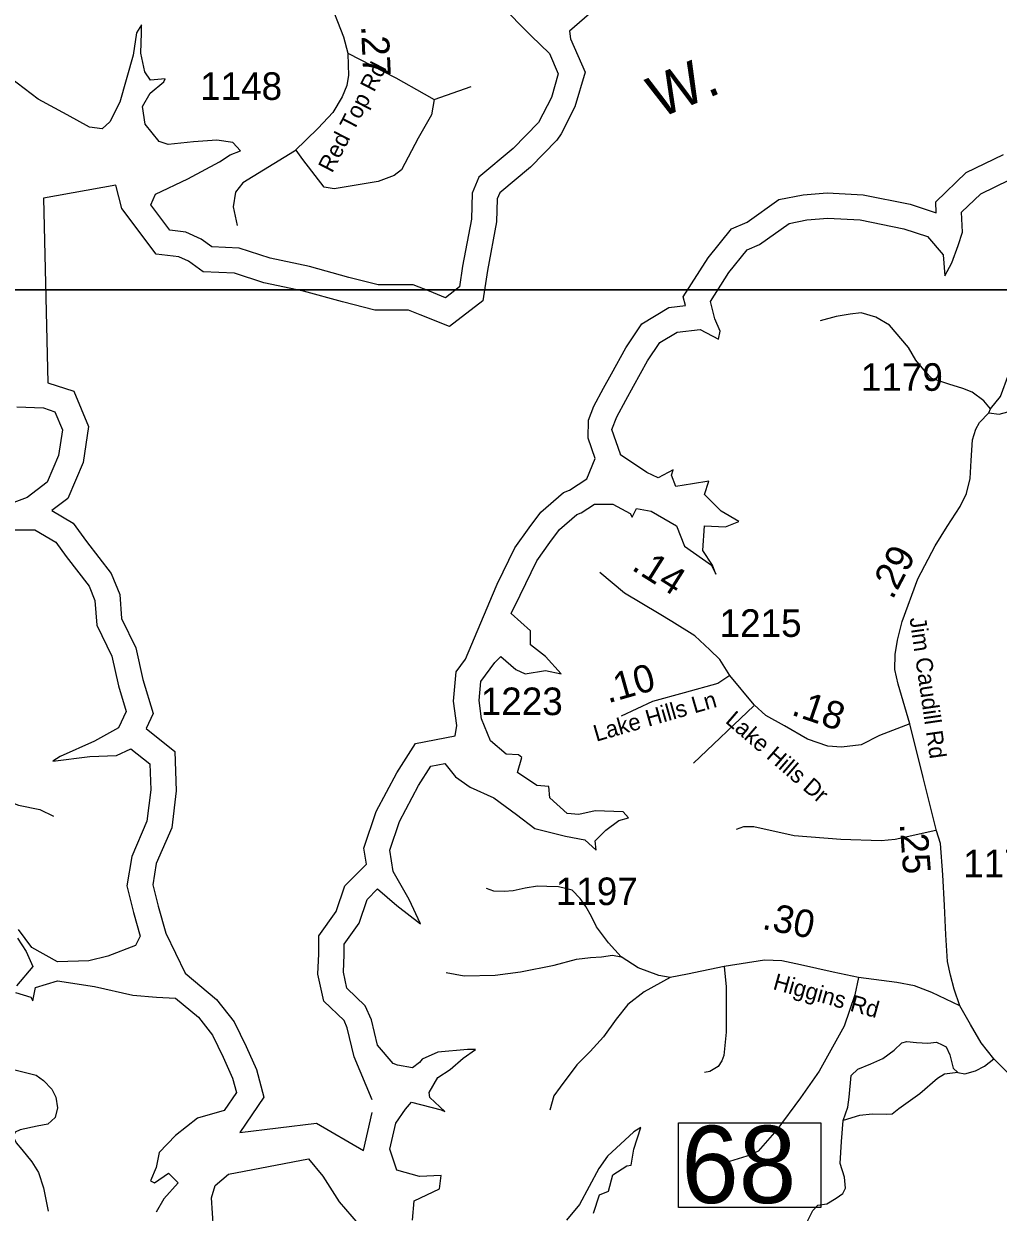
# Model space of a CAD drawing. Extents: x 1248089 to 1457196, y 820910 to 988753.
# Drawn here: x 1324339 to 1328755, y 864659 to 870042 of the extents above; entities that cross this region are included whole.
import ezdxf

# ---------------------------------------------------------------- set-up
doc = ezdxf.new("R2010")
doc.units = 0
for name, color, linetype in [('Exist Hydrographic Buffer Line', 7, 'Continuous'), ('Exist Hydrographic Reservoir', 7, 'Continuous'), ('Exist Hydrographic Reservoir Label', 7, 'Continuous'), ('Exist Road Non-System Type 51', 7, 'Continuous'), ('Exist Road Primary NC Structure Standard Bridge Number Label', 7, 'Continuous'), ('Exist Road Secondary Type 51 Attributed', 7, 'Continuous'), ('Exist Road Secondary Type 51 Label', 7, 'Continuous'), ('Map Preparation Inset Cut Line', 7, 'Continuous'), ('Prop GRAU CAT1 Cell', 7, 'Continuous'), ('Prop Lane Lines', 7, 'Continuous')]:
    doc.layers.add(name, color=color, linetype=linetype)

msp = doc.modelspace()

# ---------------------------------------------------------------- linework, layer by layer
at = {"layer": 'Exist Hydrographic Buffer Line'}
for points in [[(1327635.1, 870938.3), (1327574.4, 870750.5), (1327451, 870516.8), (1327365.8, 870454.3), (1327272.8, 870436.3), (1327264.2, 870430.8), (1327183.5, 870367.7), (1327004.6, 870177.3), (1326812.7, 870008.6), (1326817.2, 869973.6), (1326883.3, 869822.2), (1326836.8, 869665.6), (1326774.7, 869542.6)], [(1326774.7, 869542.6), (1326754.4, 869514.2), (1326635.2, 869392), (1326496.1, 869275.9), (1326484.4, 869249.4), (1326481.9, 869144.7), (1326440.3, 868924.7), (1326419.8, 868787.6), (1326268.1, 868670.3), (1326135.9, 868723.2), (1326081.8, 868744), (1326008.2, 868744), (1325930.2, 868744), (1325782.9, 868782.5), (1325607.3, 868830.7), (1325426.2, 868868.6), (1325294.1, 868911.8), (1325152.5, 868918.4), (1325084.9, 868966.2), (1325041.9, 868985.9), (1324939.1, 868998.2), (1324784.2, 869204.9), (1324756.7, 869311.4), (1324428.1, 869251.9), (1324448.6, 868416.3)], [(1326895.9, 868165.3), (1326897.4, 868246.6), (1326922.5, 868309.2), (1326965.6, 868391.2), (1327001.9, 868455.7), (1327067.4, 868574.5), (1327139.8, 868683.3), (1327262.5, 868756.9), (1327337.3, 868765.5), (1327327.5, 868804.5), (1327440.7, 868982.4), (1327545.9, 869112.8), (1327616.4, 869143), (1327761.2, 869245.2), (1327870.7, 869267.2), (1327980.2, 869276.3), (1328143, 869267.5), (1328356.2, 869224.8), (1328473.4, 869185.7), (1328471.2, 869236), (1328609.1, 869367.7), (1328778.1, 869449.7)], [(1324448.6, 868416.3), (1324565.4, 868377.3), (1324632.6, 868217.7), (1324608.4, 868054.7), (1324538.9, 867892.4), (1324466.5, 867837.1), (1324562.8, 867780.2), (1324623.3, 867697.7), (1324735.7, 867552.3), (1324774.1, 867456.3), (1324782.4, 867348.3), (1324846.8, 867215.7), (1324879.1, 867072.6), (1324925, 866917.7), (1324893.3, 866850.3), (1325023.1, 866746.4), (1325029.7, 866568.2), (1325009.4, 866400.3), (1324939.4, 866238.4), (1324923.9, 866141.9), (1324947.9, 866045.7), (1324982.7, 865923.1), (1325070.8, 865742), (1325213, 865623.4), (1325293, 865521.9), (1325346.5, 865410.1), (1325394.1, 865305.4), (1325427.3, 865180.5), (1325318.1, 865020.8), (1325665.4, 865062.7), (1325878.1, 864938.9)], [(1325917.1, 865168.3), (1325836.7, 865362.6), (1325804.8, 865494.6), (1325790.4, 865527.6), (1325698.2, 865615.5), (1325672.2, 865738), (1325676.8, 865829.3), (1325676.8, 865910.6), (1325755.4, 866021.7), (1325794.3, 866138.3), (1325891.7, 866235.8), (1325879.7, 866307.6), (1325935.4, 866474.8), (1326029.3, 866649.8), (1326113.8, 866782.7), (1326293.9, 866816.5), (1326302, 866863.4), (1326286.3, 866973.5), (1326298.3, 867106.2), (1326341.4, 867164.3), (1326479, 867492.7), (1326484.5, 867504.2), (1326564.2, 867668), (1326629.6, 867759.6), (1326681.6, 867830.6), (1326785.4, 867918.9), (1326811.6, 867929.3), (1326890, 867981.6), (1326928.8, 868073), (1326895.9, 868165.3)], [(1325878.1, 864938.9), (1325918.1, 865110.6)]]:
    msp.add_lwpolyline(points, dxfattribs=at)
at = {"layer": 'Exist Hydrographic Reservoir'}
for points in [[(1326496.7, 870131.3), (1326637.6, 869987.3), (1326721, 869906.7), (1326761.3, 869814.6), (1326729.7, 869708.1), (1326672.2, 869594.4)], [(1326672.2, 869594.4), (1326557.1, 869476.3), (1326401.8, 869346.8), (1326370.2, 869274.9), (1326367.3, 869156.9), (1326327, 868943.9), (1326313, 868850.2), (1326249.8, 868801.3), (1326177.9, 868830.1), (1326103.1, 868858.9), (1326008.2, 868858.9), (1325944.9, 868858.9), (1325812.6, 868893.4), (1325634.3, 868942.3), (1325455.9, 868979.7), (1325315, 869025.8), (1325191.3, 869031.5), (1325142.4, 869066.1), (1325073.4, 869097.7), (1325001.5, 869106.4), (1324915.2, 869221.5), (1324935.3, 869270.4), (1325082, 869339.5), (1325225.8, 869417.2), (1325274.7, 869448.9), (1325320.8, 869466.2), (1325286.2, 869503.6), (1325214.3, 869515.1), (1325107.9, 869506.5), (1324992.9, 869495), (1324952.6, 869509.3), (1324889.3, 869587.1), (1324877.8, 869667.7), (1324912.3, 869728.1), (1324973.5, 869778.4), (1324979.3, 869792.8), (1324913.1, 869787), (1324887.3, 869824.5), (1324870, 869907.9), (1324872.9, 870000), (1324872.9, 870037.5), (1324849.9, 870000), (1324835.5, 869899.3), (1324775.1, 869686.3), (1324729.1, 869597.1), (1324694.5, 869565.4), (1324637, 869574.1), (1324536.4, 869628.7), (1324404, 869700.7), (1324245.9, 869821.6)], [(1327004, 868203.9), (1327026.9, 868261), (1327066.5, 868336.4), (1327102.2, 868399.8), (1327165.6, 868514.8), (1327221.1, 868598.1), (1327300.3, 868645.7), (1327403.4, 868657.6), (1327486.6, 868614), (1327494.5, 868649.7), (1327470.7, 868705.2), (1327450.9, 868784.5), (1327534.1, 868915.3), (1327617.3, 869018.5), (1327672.8, 869042.2), (1327807.5, 869137.4), (1327886.8, 869153.3), (1327981.9, 869161.2), (1328128.5, 869153.3), (1328326.7, 869113.6), (1328433.7, 869077.9), (1328505, 868994.7), (1328512.9, 868899.5), (1328544.6, 868959), (1328572.4, 869038.3), (1328592.2, 869097.8), (1328588.2, 869189), (1328675.4, 869272.3), (1328806.2, 869335.7)], [(1324307.2, 868306.4), (1324428, 868302.1), (1324479.8, 868284.8), (1324514.3, 868202.8), (1324497, 868086.2), (1324445.3, 867965.3), (1324354.7, 867896.3), (1324190.7, 867835.8)], [(1326175.6, 865202.2), (1326215.2, 865269.6), (1326270.7, 865305.3), (1326330.2, 865356.8), (1326385.6, 865396.5), (1326350, 865396.5), (1326215.2, 865384.6), (1326143.9, 865352.9), (1326132, 865337), (1326100.3, 865313.2), (1326033, 865325.1), (1326013.2, 865333.1), (1325941.8, 865416.3), (1325914.1, 865531.3), (1325886.3, 865594.8), (1325803.1, 865674.1), (1325787.6, 865747.2), (1325791.6, 865826.5), (1325791.6, 865874.1), (1325859, 865969.2), (1325894.6, 866076.3), (1325942.2, 866123.9), (1326029.4, 866048.5), (1326136.4, 865965.3), (1326084.8, 866076.3), (1326013.5, 866203.2), (1325997.7, 866298.4), (1326041.3, 866429.2), (1326128.4, 866591.8), (1326183.9, 866679.1), (1326247.3, 866691), (1326294.9, 866631.5), (1326362.2, 866583.9), (1326469.2, 866536.3), (1326572.3, 866461), (1326655.5, 866397.5), (1326794.2, 866361.8), (1326881.4, 866346), (1326932.9, 866298.4), (1326928.9, 866342), (1326976.5, 866389.6), (1327035.9, 866433.2), (1327079.5, 866445.1), (1327055.7, 866472.9), (1326928.9, 866476.8), (1326853.6, 866461), (1326802.1, 866464.9), (1326722.8, 866536.3), (1326718.9, 866587.9), (1326663.4, 866591.8), (1326576.2, 866651.3), (1326596, 866718.7), (1326580.2, 866730.6), (1326524.7, 866734.6), (1326453.4, 866794.1), (1326413.8, 866893.2), (1326401.9, 866976.5), (1326409.8, 867063.7), (1326473, 867149), (1326500.8, 867176.8), (1326568.1, 867117.3), (1326611.7, 867097.5), (1326702.9, 867113.4), (1326774.2, 867097.5), (1326702.9, 867176.8), (1326635.5, 867228.4), (1326635.5, 867291.8), (1326548.3, 867371.1), (1326587.9, 867454.4), (1326663.2, 867609.1), (1326722.7, 867692.3), (1326766.3, 867751.8), (1326845.5, 867819.2), (1326865.3, 867827.2), (1326924.8, 867866.8), (1327008, 867866.8), (1327087.2, 867823.2), (1327095.2, 867807.3), (1327115, 867847), (1327182.3, 867835.1), (1327297.3, 867767.7), (1327332.9, 867676.5), (1327455.8, 867589.2), (1327475.6, 867549.6), (1327459.7, 867589.2), (1327416.2, 867656.6), (1327424.1, 867767.7), (1327519.2, 867763.7), (1327578.6, 867787.5), (1327499.4, 867835.1), (1327424.1, 867910.4), (1327443.9, 867969.9), (1327368.6, 867958), (1327293.3, 867946.1), (1327273.5, 867997.7), (1327281.4, 868021.5), (1327214.1, 867985.8), (1327162.5, 868009.6), (1327043.7, 868088.9), (1327043.7, 868092.9), (1327004, 868203.9)], [(1324285.6, 867749.5), (1324389.2, 867749.5), (1324484.1, 867693.3), (1324531.5, 867628.6), (1324635.1, 867494.7), (1324661, 867430), (1324669.6, 867317.7), (1324737.7, 867177.5), (1324767.9, 867043.6), (1324802.4, 866927.1), (1324767.9, 866853.7), (1324660.1, 866793.2), (1324504.8, 866724.1), (1324470.2, 866702.5), (1324638.5, 866724.1), (1324759.3, 866728.5), (1324824, 866758.7), (1324910.3, 866689.6), (1324914.6, 866573), (1324897.4, 866430.6), (1324828.3, 866270.8), (1324806.8, 866137), (1324837, 866016.1), (1324867.1, 865909.9), (1324845.5, 865866.7), (1324720.4, 865819.2), (1324634.1, 865797.6), (1324491.7, 865793.3), (1324375.2, 865858.1), (1324314.8, 865940.1)], [(1324310.5, 865901.3), (1324349.4, 865840.8), (1324379.6, 865771.7), (1324306.2, 865685.4)], [(1324301.9, 865655.2), (1324370.9, 865633.6), (1324379.6, 865616.3), (1324392.5, 865676.7), (1324491.7, 865707), (1324660, 865681.1), (1324832.6, 865642.2), (1324940.4, 865633.6), (1325026.7, 865629.3), (1325130.2, 865542.9), (1325195, 865460.9), (1325242.4, 865361.6), (1325285.6, 865266.6), (1325302.8, 865201.8), (1325246.7, 865119.8), (1325125.9, 865085.3), (1325026.7, 865007.5), (1324953.4, 864929.8)], [(1326100.3, 864623.2), (1326108.3, 864710.5), (1326223.2, 864766), (1326231.1, 864825.5), (1326132, 864821.5), (1326029, 864849.2), (1325997.3, 864944.4), (1326025, 865063.4), (1326068.6, 865126.8), (1326096.4, 865158.6), (1326231.1, 865122.9), (1326247, 865114.9), (1326179.6, 865178.4), (1326175.6, 865202.2)], [(1326920.6, 864654.9), (1326948.4, 864738.2), (1326988, 864754.1), (1327007.8, 864829.4), (1327071.2, 864869.1), (1327091, 864873), (1327102.9, 864944.4), (1327134.6, 865043.6), (1327102.9, 865023.7), (1326984, 864912.7), (1326944.4, 864857.2), (1326857.2, 864694.6), (1326797.8, 864623.2)], [(1324953.4, 864929.8), (1324939.6, 864862.2), (1324913.7, 864801.7), (1324930.9, 864793.1), (1324995.6, 864836.3), (1325038.8, 864793.1), (1324974.1, 864719.7), (1324939.6, 864659.3)], [(1325198.4, 864585.9), (1325189.8, 864724), (1325207, 864780.2), (1325267.4, 864832), (1325629.8, 864901), (1325694.6, 864823.3), (1325767.9, 864706.8), (1325854.2, 864607.5)]]:
    msp.add_lwpolyline(points, dxfattribs=at)
at = {"layer": 'Exist Road Non-System Type 51'}
for p, q in [((1326198.4, 869699.5), (1326366.6, 869758)), ((1327647.7, 866953.2), (1327373.5, 866693.4))]:
    msp.add_line(p, q, dxfattribs=at)
for points in [[(1325808, 869908.9), (1326025.7, 869796.6), (1326153.4, 869724.3), (1326198.4, 869699.5)], [(1326198.4, 869699.5), (1326186.7, 869629.8), (1326125.6, 869524.2), (1326050.7, 869379.7), (1326017.3, 869354.7), (1325945.1, 869326.9), (1325745.1, 869293.5), (1325700.7, 869301.9), (1325603.5, 869426.9), (1325572.9, 869468.6)], [(1325331.4, 869321.7), (1325298.8, 869278.6), (1325287.8, 869212.8), (1325306.1, 869128.6)], [(1328719.8, 868298.4), (1328764.3, 868354), (1328803.2, 868456.9), (1328825.4, 868551.4), (1328836.5, 868593.1), (1328872.6, 868657), (1328939.3, 868748.7), (1329005.9, 868854.3), (1329042, 868921.1), (1329039.3, 868987.8), (1329030.9, 869010)], [(1328719.8, 868298.4), (1328689.3, 868334.6), (1328636.5, 868373.5), (1328594.9, 868390.2), (1328531, 868409.6), (1328453.2, 868434.6), (1328425.4, 868465.2), (1328381, 868518), (1328347.7, 868576.4), (1328261.6, 868676.4), (1328200.5, 868712.6), (1328133.8, 868732), (1328083.8, 868726.5), (1328019.9, 868715.4), (1327947.7, 868695.9)], [(1328712.3, 868279.7), (1328758.7, 868273.4), (1328797.6, 868284.5), (1328958.7, 868354), (1329122.6, 868379), (1329467, 868381.8)], [(1328712.3, 868279.7), (1328712.3, 868279.7), (1328719.8, 868298.4)], [(1323211.6, 866859), (1323284.7, 866913.9), (1323357.8, 866945.2), (1323417.9, 866950.5), (1323483.2, 866929.5), (1323571.9, 866872.1), (1323665.9, 866856.4), (1323720.7, 866851.2), (1323822.6, 866770.2), (1324091.5, 866587.3), (1324218, 866541.4), (1324314.6, 866502.2), (1324411.2, 866483.9), (1324473.8, 866452.6)], [(1327568.4, 866393.7), (1327601.3, 866406.5), (1327647, 866406.5), (1327829.8, 866366.2), (1328041.9, 866349.7), (1328224.8, 866342.4), (1328287, 866349.7), (1328471.6, 866390)], [(1327045.4, 865816.5), (1326988.2, 865880), (1326934.7, 865952.5), (1326912.3, 865999.2), (1326886.4, 866044.1), (1326860.5, 866080.3), (1326824.3, 866118.3), (1326793.5, 866125.9), (1326762.4, 866132.8), (1326708.9, 866134.5), (1326667.5, 866136.3), (1326610.6, 866127.6), (1326557.1, 866115.5), (1326515.7, 866112.1), (1326469.1, 866113.8), (1326436.3, 866125.9)], [(1326253.2, 865745.3), (1326334.3, 865729.8), (1326475.8, 865733.2), (1326589.6, 865748.8), (1326743.2, 865778.1), (1326843.3, 865805.8), (1326907.1, 865812.7), (1326957.2, 865816.1), (1327007.2, 865823), (1327045.4, 865816.5)], [(1327513, 865771.9), (1327522.3, 865680.3), (1327522.3, 865474.8), (1327512, 865369.5), (1327501.6, 865345.3), (1327486.1, 865319.4), (1327448.1, 865296.9), (1327424, 865291.8)], [(1327268, 865723.2), (1327150, 865657.8), (1327075.8, 865600.8), (1327024, 865533.5), (1326965.4, 865454), (1326905, 865386.7), (1326844.6, 865326.3), (1326770.4, 865226.1), (1326741.6, 865187.1), (1326722.6, 865121.5)], [(1328121.5, 865723.1), (1328105.5, 865644), (1328057.1, 865502.4), (1327943.3, 865298.6), (1327858.7, 865177.8), (1327751.7, 865032.7), (1327667.3, 864935.4), (1327634.5, 864919.9), (1327498.2, 864876.7)], [(1323752.3, 865458.2), (1324139.2, 865344.1), (1324304.8, 865302.8), (1324394.6, 865279.7), (1324429.2, 865256.7), (1324466, 865217.5), (1324484.4, 865180.6), (1324491.4, 865132.2), (1324482.1, 865088.4), (1324447.6, 865058.5), (1324399.2, 865049.2), (1324323.2, 865033.1), (1324300.2, 865021.6), (1324291, 865003.1), (1324304.8, 864973.2), (1324330.1, 864943.2), (1324376.2, 864887.9), (1324406.1, 864839.5), (1324429.2, 864770.3), (1324449.9, 864664.3)], [(1327887.7, 864612.6), (1327915.3, 864667.9), (1327937.8, 864692.1), (1327977.5, 864697.2), (1328020.6, 864723.1), (1328049.9, 864743.9), (1328062, 864768), (1328058.6, 864818.1), (1328037.9, 864880.3), (1328044.8, 864980.4), (1328051.7, 865075.4), (1328072.4, 865135.8), (1328079.3, 865180.7), (1328087.9, 865279.2), (1328118.9, 865307.2), (1328177.6, 865331.4), (1328231.1, 865355.6), (1328282.8, 865393.6), (1328317.3, 865426.4), (1328339.8, 865433.3), (1328384.6, 865428.1), (1328436.4, 865424.7), (1328474.3, 865429.8), (1328500.2, 865417.7), (1328519.2, 865409.1), (1328534.7, 865372.9), (1328550.3, 865312.4), (1328571, 865291.7), (1328603.8, 865286.5), (1328652.1, 865300.3), (1328691.8, 865321), (1328735.1, 865354.8)], [(1328571, 865291.7), (1328511.9, 865284.8), (1328479.2, 865265.8), (1328399.8, 865195), (1328304.9, 865127.7), (1328273.8, 865103.5), (1328250, 865102.4), (1328184.4, 865104.2), (1328125.7, 865097.3), (1328051.7, 865075.4)]]:
    msp.add_lwpolyline(points, dxfattribs=at)
at = {"layer": 'Exist Road Primary NC Structure Standard Bridge Number Label'}
msp.add_lwpolyline([(1327306, 865063.6), (1327950.2, 865063.6), (1327950.2, 864681.2), (1327306, 864681.2)], close=True, dxfattribs=at)
at = {"layer": 'Exist Road Secondary Type 51 Attributed'}
for points in [[(1325558.5, 870459.9), (1325602, 870416.3), (1325642.2, 870349.4), (1325717.4, 870164.6), (1325787.9, 869982.8), (1325808, 869908.9), (1325808.9, 869854.8), (1325811.1, 869809), (1325802.7, 869762.5), (1325781.7, 869710.9), (1325739.5, 869640.6), (1325673.1, 869569.4), (1325565.5, 869465), (1325331.4, 869321.7)], [(1328353.9, 866870.8), (1328300.9, 867051.1), (1328286, 867116.8), (1328288.2, 867184.7), (1328298.8, 867250.5), (1328320, 867335.4), (1328389.9, 867528.5), (1328468.4, 867677), (1328523.4, 867764.3), (1328582.8, 867855.6), (1328610.3, 867915), (1328627.3, 867982.9), (1328631.5, 868063.5), (1328637.9, 868156.8), (1328652.7, 868205.6), (1328669.7, 868235.3), (1328712.3, 868279.7)], [(1327537.8, 867090.8), (1327493.9, 867162.1), (1327447.2, 867206.7), (1327379.4, 867270.4), (1327275.5, 867334), (1327218.2, 867370.1), (1327061.6, 867462.9), (1326949, 867556.9)], [(1327537.8, 867090.8), (1327483.4, 867054.5), (1327330.8, 867012), (1327188.7, 866971.7), (1327046.6, 866906.7)], [(1328353.9, 866870.8), (1328216.2, 866819.2), (1328133.6, 866776.8), (1328044.5, 866766.2), (1327983, 866770.4), (1327889.8, 866802.2), (1327785.9, 866861.7), (1327701.1, 866908.3), (1327648.1, 866957.1), (1327537.8, 867090.8)], [(1328580.3, 865594.5), (1328555.1, 865669.3), (1328538.2, 865733), (1328525.4, 865794.5), (1328517, 865915.4), (1328510.6, 866049.1), (1328504.2, 866187), (1328493.6, 866329.2), (1328474.6, 866386.5), (1328415.2, 866628.3), (1328353.9, 866870.8)], [(1328580.3, 865594.5), (1328454.3, 865655.2), (1328375.9, 865684.9), (1328295.3, 865699.8), (1328121.5, 865723.1), (1328007, 865746.5), (1327858.6, 865780.4), (1327773.8, 865797.4), (1327695.4, 865801.6), (1327513, 865771.9), (1327346.4, 865738), (1327268, 865723.2), (1327217.1, 865731.6), (1327123.8, 865765.6), (1327045.4, 865816.5)], [(1329362.1, 864880.4), (1329296.9, 864934.7), (1329186.7, 865013.2), (1329025.5, 865129.9), (1328864.4, 865238.1), (1328802.9, 865286.9), (1328735.1, 865354.8), (1328677.8, 865426.9), (1328629.1, 865509.6), (1328580.3, 865594.5)]]:
    msp.add_lwpolyline(points, dxfattribs=at)
at = {"layer": 'Map Preparation Inset Cut Line'}
for points in [[(1313026.2, 913085.2), (1388709.5, 913085.2), (1388709.5, 884379.9), (1373500.6, 884376.6), (1373500.6, 868836.7), (1313026.2, 868836.7)], [(1313026.2, 824588.2), (1313026.2, 868836.7), (1388709.5, 868836.7), (1388709.5, 835631.5), (1373500.6, 835631.5), (1373500.6, 824588.2)]]:
    msp.add_lwpolyline(points, close=True, dxfattribs=at)

# ---------------------------------------------------------------- texts
at = {"layer": 'Exist Hydrographic Reservoir Label'}
msp.add_text('W. ', height=190, rotation=22.7876, dxfattribs=at).set_placement((1327219.3, 869611.5))
at = {"layer": 'Exist Road Primary NC Structure Standard Bridge Number Label'}
msp.add_text('68', height=350, dxfattribs=at).set_placement((1327318.6, 864701))
at = {"layer": 'Exist Road Secondary Type 51 Label'}
for s, rotation, p in [('Red Top Rd', 62.5977, (1325736.1, 869362.7)), ('Jim Caudill Rd', 278.2303, (1328352.5, 867349.3)), ('Lake Hills Ln', 16.0703, (1326933.1, 866790)), ('Lake Hills Dr', 319.1841, (1327514.2, 866879.4)), ('Higgins Rd', 344.3328, (1327729.9, 865670.6))]:
    msp.add_text(s, height=75, rotation=rotation, dxfattribs=at).set_placement(p)
at = {"layer": 'Prop GRAU CAT1 Cell'}
for s, rotation, p in [('.27', 272.6443, (1325867.1, 870032.1)), ('.29', 62.1589, (1328275.3, 867429.5)), ('.14', 327.7838, (1327088.3, 867571.7)), ('.10', 15.8444, (1326986.3, 866964)), ('.18', 341.1616, (1327812.4, 866913.7)), ('.25', 274.2646, (1328308.1, 866418.8)), ('.30', 348.6816, (1327680.5, 865943.3))]:
    msp.add_text(s, height=125, rotation=rotation, dxfattribs=at).set_placement(p)
at = {"layer": 'Prop Lane Lines'}
for s, p in [('1148', (1325137.9, 869697)), ('1179', (1328132.2, 868379.4)), ('1215', (1327491.8, 867265)), ('1223', (1326409.7, 866910.7)), ('1179', (1328596, 866176.5)), ('1197', (1326749.6, 866050.3))]:
    msp.add_text(s, height=125, dxfattribs=at).set_placement(p)

doc.saveas('drawing.dxf')
